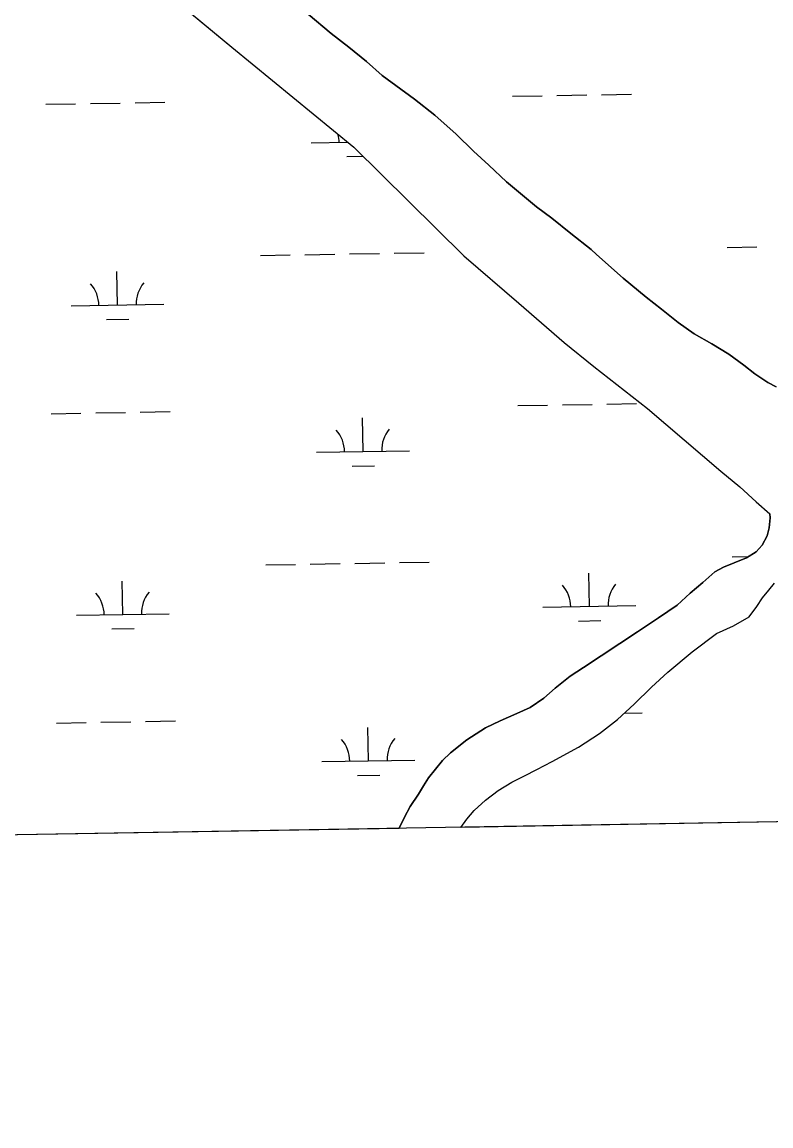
# Model space of a CAD drawing. Extents: x 3887375 to 3925618, y 296674 to 322633.
# Drawn here: x 3909878 to 3910683, y 302106 to 303293 of the extents above; entities that cross this region are included whole.
import ezdxf

# ---------------------------------------------------------------- set-up
doc = ezdxf.new("R2010")
doc.units = 0
for name, color, linetype in [('V-GRID-FRAM', 7, 'Continuous'), ('V-TOPO-SHOR', 7, 'Continuous'), ('V-WETL-SWMP', 7, 'Continuous')]:
    doc.layers.add(name, color=color, linetype=linetype)

msp = doc.modelspace()

# ---------------------------------------------------------------- linework, layer by layer
at = {"layer": 'V-GRID-FRAM'}
msp.add_lwpolyline([(3891343.3, 320285.8), (3923192.8, 320832.5), (3923512.8, 302652.9), (3891647.4, 302105.9), (3891343.3, 320285.8)], dxfattribs=at)
at = {"layer": 'V-TOPO-SHOR'}
for points in [[(3909987.9, 303361.9), (3910103.5, 303265.9), (3910234.6, 303158.1), (3910352.9, 303041.5), (3910412.1, 302990.4), (3910461.1, 302948.4), (3910493, 302922.6), (3910550.4, 302877.4), (3910629.6, 302810), (3910649.8, 302792.9), (3910667.4, 302776.8), (3910682.1, 302764)], [(3910185.5, 303301.1), (3910210.3, 303280.5), (3910229.2, 303265.9), (3910248.3, 303250.3), (3910265.3, 303235.3)], [(3910265.3, 303235.3), (3910299.8, 303210), (3910321.8, 303192.5), (3910344.8, 303172.4), (3910363.3, 303154.1), (3910379.9, 303138.9), (3910398.8, 303121.1), (3910418.3, 303105), (3910431.3, 303094.2), (3910447.5, 303082), (3910468, 303065.5), (3910489.9, 303048.2), (3910495.8, 303042.9), (3910524.5, 303017.4), (3910549, 302997.1), (3910565.7, 302983.9), (3910583.7, 302969.7), (3910600.9, 302957.7), (3910619.6, 302946.8), (3910637.9, 302935.8), (3910654, 302923.8), (3910665.9, 302914.4), (3910680, 302905.1), (3910688.9, 302900.7)], [(3910283.4, 302425.8), (3910283.6, 302426.2), (3910289.2, 302437.8), (3910295.2, 302449.4), (3910304.1, 302462.7), (3910309.7, 302471.6), (3910315.2, 302480.2), (3910330.2, 302498.7), (3910338.7, 302506.9), (3910356.1, 302521), (3910376.3, 302533.9), (3910392.2, 302541.5), (3910410, 302549.3), (3910424.5, 302555.8), (3910439.2, 302565.8), (3910451.4, 302576.7), (3910467.4, 302589.6), (3910481.9, 302598.9), (3910539.8, 302637.3), (3910562.5, 302652.2), (3910582.6, 302665.8), (3910596.4, 302678.8), (3910610.2, 302690.2), (3910623.1, 302701.5), (3910632.3, 302706.7), (3910643.8, 302711.3), (3910657, 302716.7), (3910667.4, 302723.3), (3910674, 302730.5), (3910679.1, 302740.3), (3910681.5, 302748.8), (3910682.6, 302759.8), (3910682.1, 302764)], [(3910349.7, 302426.9), (3910356.1, 302435.9), (3910364.1, 302445), (3910376.3, 302456.1), (3910390.1, 302466.6), (3910404.6, 302475.6), (3910418.3, 302482.4), (3910431.6, 302489), (3910447.9, 302497.6), (3910476.4, 302513), (3910499, 302527.7), (3910518.4, 302543), (3910536.3, 302559.5), (3910554.7, 302577.7), (3910572.6, 302593.9), (3910598.5, 302615.5), (3910624.8, 302635.2), (3910642.9, 302643.6), (3910659.8, 302653.4), (3910668.3, 302664.5), (3910674.4, 302673.8), (3910681.2, 302682), (3910687.3, 302689.6)]]:
    msp.add_lwpolyline(points, dxfattribs=at)
at = {"layer": 'V-WETL-SWMP'}
for p, q in [((3909987.9, 303361.9), (3910103.5, 303265.9)), ((3910103.5, 303265.9), (3910234.6, 303158.1)), ((3909999.4, 303206), (3910031.4, 303206.6)), ((3910405.3, 303213), (3910437.2, 303213.5)), ((3910453.2, 303213.8), (3910485.2, 303214.4)), ((3910501.2, 303214.6), (3910533.2, 303215.2)), ((3909903.4, 303204.4), (3909935.4, 303204.9)), ((3909951.4, 303205.2), (3909983.4, 303205.7)), ((3910189, 303162.8), (3910228, 303163.5)), ((3910227.3, 303148.1), (3910244.4, 303148.4)), ((3910234.6, 303158.1), (3910352.9, 303041.5)), ((3910134.2, 303041.8), (3910166.2, 303042.4)), ((3910182.2, 303042.6), (3910214.2, 303043.2)), ((3910230.2, 303043.5), (3910262.2, 303044)), ((3910278.2, 303044.3), (3910310.2, 303044.8)), ((3910352.9, 303041.5), (3910412.1, 302990.4)), ((3910636.1, 303050.4), (3910668.1, 303051)), ((3909980.5, 302988.4), (3909979.9, 303024.4)), ((3909930.6, 302987.6), (3910030.5, 302989.3)), ((3910412.1, 302990.4), (3910461.1, 302948.4)), ((3909968.8, 302972.8), (3909992.8, 302973.2)), ((3910461.1, 302948.4), (3910493, 302922.6)), ((3910493, 302922.6), (3910550.4, 302877.4)), ((3910005.1, 302873.4), (3910037.1, 302873.9)), ((3910411, 302880.4), (3910443, 302880.9)), ((3910459, 302881.2), (3910490.9, 302881.7)), ((3910506.9, 302882), (3910538.9, 302882.6)), ((3910550.4, 302877.4), (3910629.6, 302810)), ((3909909.1, 302871.7), (3909941.1, 302872.3)), ((3909957.1, 302872.6), (3909989.1, 302873.1)), ((3910244.7, 302831.1), (3910244.1, 302867.1)), ((3910194.7, 302830.2), (3910294.7, 302831.9)), ((3910233, 302815.4), (3910257, 302815.8)), ((3910629.6, 302810), (3910649.8, 302792.9)), ((3910649.8, 302792.9), (3910667.4, 302776.8)), ((3910667.4, 302776.8), (3910682.1, 302764)), ((3910682.6, 302759.8), (3910681.5, 302748.8)), ((3910682.1, 302764), (3910682.6, 302759.8)), ((3910681.5, 302748.8), (3910679.1, 302740.3)), ((3910679.1, 302740.3), (3910674, 302730.5)), ((3910667.4, 302723.3), (3910657, 302716.7)), ((3910674, 302730.5), (3910667.4, 302723.3)), ((3910140, 302709.2), (3910171.9, 302709.7)), ((3910187.9, 302710), (3910219.9, 302710.6)), ((3910235.9, 302710.8), (3910267.9, 302711.4)), ((3910283.9, 302711.6), (3910315.9, 302712.2)), ((3910643.8, 302711.3), (3910632.3, 302706.7)), ((3910641.8, 302717.8), (3910659.2, 302718.1)), ((3910657, 302716.7), (3910643.8, 302711.3)), ((3910488.1, 302664.4), (3910487.5, 302700.4)), ((3910623.1, 302701.5), (3910610.2, 302690.2)), ((3910632.3, 302706.7), (3910623.1, 302701.5)), ((3909986.3, 302655.8), (3909985.6, 302691.8)), ((3910610.2, 302690.2), (3910596.4, 302678.8)), ((3910681.2, 302682), (3910687.3, 302689.6)), ((3910596.4, 302678.8), (3910582.6, 302665.8)), ((3910668.3, 302664.5), (3910674.4, 302673.8)), ((3910674.4, 302673.8), (3910681.2, 302682)), ((3910438.1, 302663.5), (3910538.1, 302665.3)), ((3910582.6, 302665.8), (3910562.5, 302652.2)), ((3910659.8, 302653.4), (3910668.3, 302664.5)), ((3909936.3, 302654.9), (3910036.2, 302656.6)), ((3910476.4, 302648.8), (3910500.4, 302649.2)), ((3910562.5, 302652.2), (3910539.8, 302637.3)), ((3910642.9, 302643.6), (3910659.8, 302653.4)), ((3909974.5, 302640.2), (3909998.5, 302640.6)), ((3910539.8, 302637.3), (3910481.9, 302598.9)), ((3910624.8, 302635.2), (3910642.9, 302643.6)), ((3910598.5, 302615.5), (3910624.8, 302635.2)), ((3910572.6, 302593.9), (3910598.5, 302615.5)), ((3910467.4, 302589.6), (3910451.4, 302576.7)), ((3910481.9, 302598.9), (3910467.4, 302589.6)), ((3910554.7, 302577.7), (3910572.6, 302593.9)), ((3910536.3, 302559.5), (3910554.7, 302577.7)), ((3910439.2, 302565.8), (3910424.5, 302555.8)), ((3910451.4, 302576.7), (3910439.2, 302565.8)), ((3910424.5, 302555.8), (3910410, 302549.3)), ((3910518.4, 302543), (3910536.3, 302559.5)), ((3910392.2, 302541.5), (3910376.3, 302533.9)), ((3910410, 302549.3), (3910392.2, 302541.5)), ((3910499, 302527.7), (3910518.4, 302543)), ((3910525.6, 302549.6), (3910544.7, 302549.9)), ((3909914.8, 302539.1), (3909946.8, 302539.7)), ((3909962.8, 302539.9), (3909994.8, 302540.5)), ((3910010.8, 302540.8), (3910042.8, 302541.3)), ((3910250.4, 302498.4), (3910249.8, 302534.4)), ((3910376.3, 302533.9), (3910356.1, 302521)), ((3910356.1, 302521), (3910338.7, 302506.9)), ((3910476.4, 302513), (3910499, 302527.7)), ((3910338.7, 302506.9), (3910330.2, 302498.7)), ((3910447.9, 302497.6), (3910476.4, 302513)), ((3910200.4, 302497.6), (3910300.4, 302499.3)), ((3910330.2, 302498.7), (3910315.2, 302480.2)), ((3910431.6, 302489), (3910447.9, 302497.6)), ((3910238.7, 302482.8), (3910262.7, 302483.2)), ((3910404.6, 302475.6), (3910418.3, 302482.4)), ((3910418.3, 302482.4), (3910431.6, 302489)), ((3910309.7, 302471.6), (3910304.1, 302462.7)), ((3910315.2, 302480.2), (3910309.7, 302471.6)), ((3910390.1, 302466.6), (3910404.6, 302475.6)), ((3910304.1, 302462.7), (3910295.2, 302449.4)), ((3910376.3, 302456.1), (3910390.1, 302466.6)), ((3910295.2, 302449.4), (3910289.2, 302437.8)), ((3910364.1, 302445), (3910376.3, 302456.1)), ((3910289.2, 302437.8), (3910283.6, 302426.2)), ((3911122.9, 302440.2), (3910349.7, 302426.9)), ((3910349.7, 302426.9), (3910356.1, 302435.9)), ((3910356.1, 302435.9), (3910364.1, 302445)), ((3910283.4, 302425.8), (3905408.1, 302342.1)), ((3910283.6, 302426.2), (3910283.4, 302425.8))]:
    msp.add_line(p, q, dxfattribs=at)
msp.add_lwpolyline([(3910688.9, 302900.7), (3910680, 302905.1), (3910665.9, 302914.4), (3910654, 302923.8), (3910637.9, 302935.8), (3910619.6, 302946.8), (3910600.9, 302957.7), (3910583.7, 302969.7), (3910565.7, 302983.9), (3910549, 302997.1), (3910524.5, 303017.4), (3910495.8, 303042.9), (3910489.9, 303048.2), (3910468, 303065.5), (3910447.5, 303082), (3910431.3, 303094.2), (3910418.3, 303105), (3910398.8, 303121.1), (3910379.9, 303138.9), (3910363.3, 303154.1), (3910344.8, 303172.4), (3910321.8, 303192.5), (3910299.8, 303210), (3910265.3, 303235.3), (3910248.3, 303250.3), (3910229.2, 303265.9), (3910210.3, 303280.5), (3910185.6, 303301.1)], dxfattribs=at)
for centre, start, end in [((3910183.8, 303163.2), 0.2115, 13.9454), ((3909925.3, 302987.9), 0.2115, 41.7552), ((3910035.8, 302989.8), 140.2115, 181.7552), ((3910189.5, 302830.6), 0.2115, 41.7552), ((3910299.9, 302832.5), 140.2115, 181.7552), ((3910432.8, 302663.9), 0.2115, 41.7552), ((3910543.3, 302665.8), 140.2115, 181.7552), ((3909931, 302655.3), 0.2115, 41.7552), ((3910041.5, 302657.2), 140.2115, 181.7552), ((3910195.2, 302498), 0.2115, 41.7552), ((3910305.7, 302499.9), 140.2115, 181.7552)]:
    msp.add_arc(centre, 35.2, start, end, dxfattribs=at)

doc.saveas('drawing.dxf')
